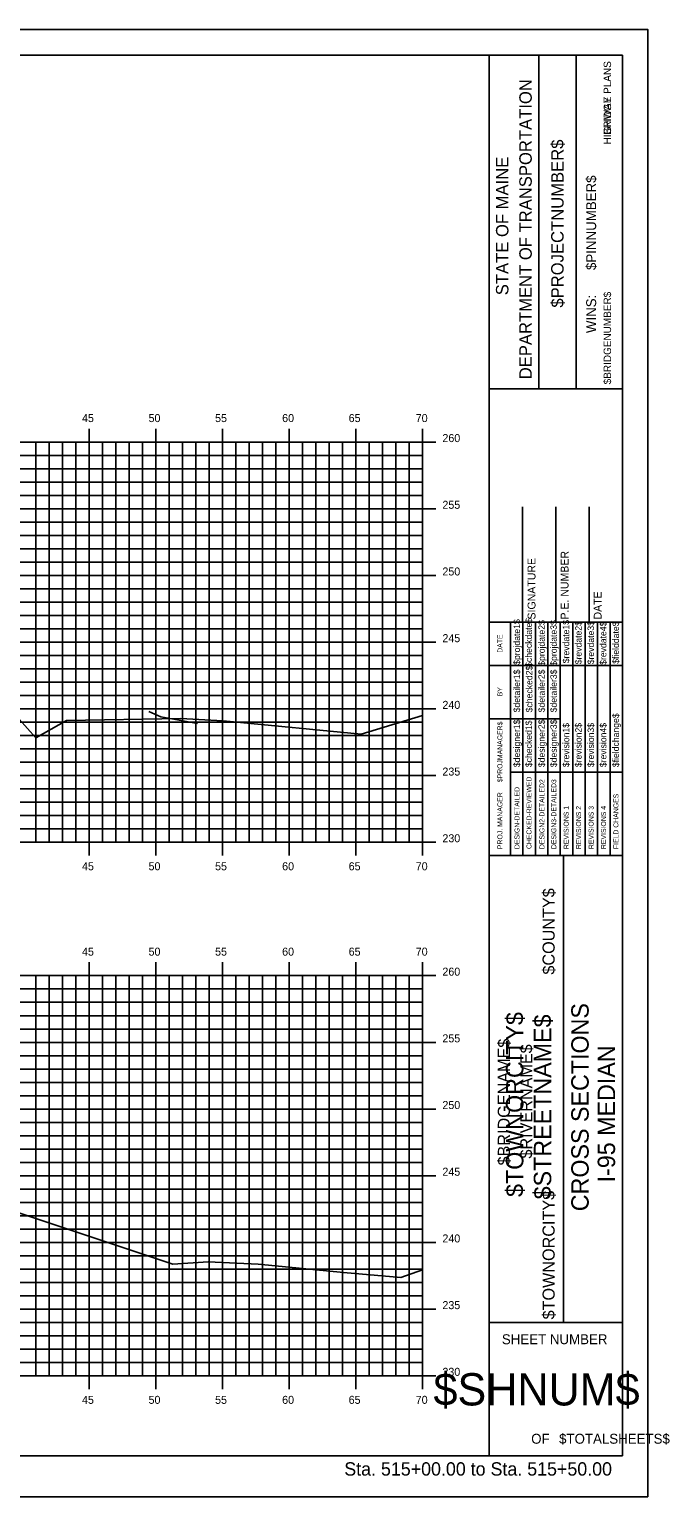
# Model space of a CAD drawing. Extents: x 1168600 to 1177589, y 610178 to 611246.
# Drawn here: x 1173549.8 to 1173597.9, y 610268.7 to 610378.7 of the extents above; entities that cross this region are included whole.
import ezdxf

# ---------------------------------------------------------------- set-up
doc = ezdxf.new("R2010")
doc.units = 0
for name, color, linetype in [('_Station Equation', 7, 'Continuous'), ('BORDER', 7, 'Continuous'), ('BRIDGE_TITLE', 7, 'Continuous'), ('D_Bridge_Centerline', 7, 'Continuous'), ('H_V ANNOTATION', 7, 'Continuous'), ('HIGHWAY_TITLE', 7, 'Continuous'), ('MAJOR', 7, 'Continuous'), ('MINOR', 7, 'Continuous'), ('PLOT BOUNDARY', 7, 'Continuous')]:
    doc.layers.add(name, color=color, linetype=linetype)

msp = doc.modelspace()

# ---------------------------------------------------------------- linework, layer by layer
at = {"layer": '_Station Equation'}
for points in [[(1173530.31, 610329.97), (1173537.7, 610329.69), (1173540.52, 610329.64), (1173540.73, 610329.64), (1173540.98, 610329.51), (1173546.28, 610326.9), (1173546.52, 610326.78), (1173548.39, 610327.7), (1173548.41, 610327.72), (1173548.44, 610327.72), (1173550.32, 610325.63), (1173552.62, 610326.93), (1173561.18, 610327.07), (1173564.35, 610326.91), (1173564.88, 610326.85), (1173574.71, 610325.9), (1173579.31, 610327.31)], [(1173530.2, 610290.86), (1173544.04, 610290.34), (1173545.38, 610290.29), (1173548.13, 610290.24), (1173548.43, 610290.23), (1173560.59, 610286.18), (1173563.24, 610286.35), (1173567, 610286.18), (1173573.4, 610285.54), (1173577.7, 610285.17), (1173579.31, 610285.74)]]:
    msp.add_lwpolyline(points, dxfattribs=at)
at = {"layer": 'BORDER'}
for p, q in [((1173594.31, 610376.8), (1173434.31, 610376.8)), ((1173584.31, 610271.8), (1173584.31, 610376.8)), ((1173594.31, 610271.8), (1173594.31, 610376.8)), ((1173588.04, 610351.8), (1173588.04, 610376.8)), ((1173590.83, 610351.8), (1173590.83, 610376.8)), ((1173584.31, 610351.8), (1173594.31, 610351.8)), ((1173586.81, 610334.3), (1173586.81, 610342.95)), ((1173589.31, 610334.3), (1173589.31, 610342.95)), ((1173591.81, 610334.3), (1173591.81, 610342.95)), ((1173584.31, 610334.3), (1173594.31, 610334.3)), ((1173584.31, 610316.8), (1173594.31, 610316.8)), ((1173589.9, 610281.8), (1173589.9, 610316.8)), ((1173584.31, 610281.8), (1173594.31, 610281.8)), ((1173434.31, 610271.8), (1173594.31, 610271.8))]:
    msp.add_line(p, q, dxfattribs=at)
for points in [[(1173585.92, 610331.05), (1173585.92, 610334.3)], [(1173586.85, 610316.81), (1173586.85, 610334.3)], [(1173587.79, 610334.3), (1173587.79, 610316.81)], [(1173588.72, 610316.81), (1173588.72, 610334.3)], [(1173589.65, 610316.81), (1173589.65, 610334.3)], [(1173590.58, 610316.81), (1173590.58, 610334.3)], [(1173591.51, 610316.81), (1173591.51, 610334.3)], [(1173592.44, 610316.81), (1173592.44, 610334.3)], [(1173593.38, 610316.81), (1173593.38, 610334.3)], [(1173585.92, 610316.81), (1173585.92, 610333.6)], [(1173584.31, 610331.05), (1173594.31, 610331.05)], [(1173584.31, 610327.05), (1173585.92, 610327.05)], [(1173585.92, 610327.05), (1173589.65, 610327.05)], [(1173585.92, 610323.05), (1173594.31, 610323.05)]]:
    msp.add_lwpolyline(points, dxfattribs=at)
at = {"layer": 'D_Bridge_Centerline'}
msp.add_lwpolyline([(1173558.8, 610327.6), (1173559.68, 610327.21), (1173562.44, 610326.71)], dxfattribs=at)
at = {"layer": 'MAJOR'}
for p, q in [((1173554.31, 610348.8), (1173554.31, 610347.8)), ((1173559.31, 610348.8), (1173559.31, 610347.8)), ((1173564.31, 610348.8), (1173564.31, 610347.8)), ((1173569.31, 610348.8), (1173569.31, 610347.8)), ((1173574.31, 610348.8), (1173574.31, 610347.8)), ((1173579.31, 610348.8), (1173579.31, 610347.8)), ((1173439.31, 610347.8), (1173579.31, 610347.8)), ((1173439.31, 610347.8), (1173579.31, 610347.8)), ((1173554.31, 610317.8), (1173554.31, 610347.8)), ((1173559.31, 610317.8), (1173559.31, 610347.8)), ((1173564.31, 610317.8), (1173564.31, 610347.8)), ((1173569.31, 610317.8), (1173569.31, 610347.8)), ((1173574.31, 610317.8), (1173574.31, 610347.8)), ((1173580.31, 610347.8), (1173578.3, 610347.8)), ((1173579.31, 610317.8), (1173579.31, 610347.8)), ((1173579.31, 610317.8), (1173579.31, 610347.8)), ((1173439.31, 610342.8), (1173579.31, 610342.8)), ((1173580.31, 610342.8), (1173578.3, 610342.8)), ((1173439.31, 610337.8), (1173579.31, 610337.8)), ((1173580.31, 610337.8), (1173578.3, 610337.8)), ((1173439.31, 610332.8), (1173579.31, 610332.8)), ((1173580.31, 610332.8), (1173578.3, 610332.8)), ((1173439.31, 610327.8), (1173579.31, 610327.8)), ((1173580.31, 610327.8), (1173578.3, 610327.8)), ((1173439.31, 610322.8), (1173579.31, 610322.8)), ((1173580.31, 610322.8), (1173578.3, 610322.8)), ((1173439.31, 610317.8), (1173579.31, 610317.8)), ((1173439.31, 610317.8), (1173579.31, 610317.8)), ((1173554.31, 610316.8), (1173554.31, 610317.8)), ((1173559.31, 610316.8), (1173559.31, 610317.8)), ((1173564.31, 610316.8), (1173564.31, 610317.8)), ((1173569.31, 610316.8), (1173569.31, 610317.8)), ((1173574.31, 610316.8), (1173574.31, 610317.8)), ((1173580.31, 610317.8), (1173578.3, 610317.8)), ((1173579.31, 610316.8), (1173579.31, 610317.8)), ((1173554.31, 610308.8), (1173554.31, 610307.8)), ((1173559.31, 610308.8), (1173559.31, 610307.8)), ((1173564.31, 610308.8), (1173564.31, 610307.8)), ((1173569.31, 610308.8), (1173569.31, 610307.8)), ((1173574.31, 610308.8), (1173574.31, 610307.8)), ((1173579.31, 610308.8), (1173579.31, 610307.8)), ((1173439.31, 610307.8), (1173579.31, 610307.8)), ((1173439.31, 610307.8), (1173579.31, 610307.8)), ((1173554.31, 610277.8), (1173554.31, 610307.8)), ((1173559.31, 610277.8), (1173559.31, 610307.8)), ((1173564.31, 610277.8), (1173564.31, 610307.8)), ((1173569.31, 610277.8), (1173569.31, 610307.8)), ((1173574.31, 610277.8), (1173574.31, 610307.8)), ((1173580.31, 610307.8), (1173578.3, 610307.8)), ((1173579.31, 610277.8), (1173579.31, 610307.8)), ((1173579.31, 610277.8), (1173579.31, 610307.8)), ((1173439.31, 610302.8), (1173579.31, 610302.8)), ((1173580.31, 610302.8), (1173578.3, 610302.8)), ((1173439.31, 610297.8), (1173579.31, 610297.8)), ((1173580.31, 610297.8), (1173578.3, 610297.8)), ((1173439.31, 610292.8), (1173579.31, 610292.8)), ((1173580.31, 610292.8), (1173578.3, 610292.8)), ((1173439.31, 610287.8), (1173579.31, 610287.8)), ((1173580.31, 610287.8), (1173578.3, 610287.8)), ((1173439.31, 610282.8), (1173579.31, 610282.8)), ((1173580.31, 610282.8), (1173578.3, 610282.8)), ((1173439.31, 610277.8), (1173579.31, 610277.8)), ((1173439.31, 610277.8), (1173579.31, 610277.8)), ((1173554.31, 610276.8), (1173554.31, 610277.8)), ((1173559.31, 610276.8), (1173559.31, 610277.8)), ((1173564.31, 610276.8), (1173564.31, 610277.8)), ((1173569.31, 610276.8), (1173569.31, 610277.8)), ((1173574.31, 610276.8), (1173574.31, 610277.8)), ((1173580.31, 610277.8), (1173578.3, 610277.8)), ((1173579.31, 610276.8), (1173579.31, 610277.8))]:
    msp.add_line(p, q, dxfattribs=at)
at = {"layer": 'MINOR'}
for p, q in [((1173550.31, 610317.8), (1173550.31, 610347.8)), ((1173551.31, 610317.8), (1173551.31, 610347.8)), ((1173552.31, 610317.8), (1173552.31, 610347.8)), ((1173553.31, 610317.8), (1173553.31, 610347.8)), ((1173555.31, 610317.8), (1173555.31, 610347.8)), ((1173556.31, 610317.8), (1173556.31, 610347.8)), ((1173557.31, 610317.8), (1173557.31, 610347.8)), ((1173558.31, 610317.8), (1173558.31, 610347.8)), ((1173560.31, 610317.8), (1173560.31, 610347.8)), ((1173561.31, 610317.8), (1173561.31, 610347.8)), ((1173562.31, 610317.8), (1173562.31, 610347.8)), ((1173563.31, 610317.8), (1173563.31, 610347.8)), ((1173565.31, 610317.8), (1173565.31, 610347.8)), ((1173566.31, 610317.8), (1173566.31, 610347.8)), ((1173567.31, 610317.8), (1173567.31, 610347.8)), ((1173568.31, 610317.8), (1173568.31, 610347.8)), ((1173570.31, 610317.8), (1173570.31, 610347.8)), ((1173571.31, 610317.8), (1173571.31, 610347.8)), ((1173572.31, 610317.8), (1173572.31, 610347.8)), ((1173573.31, 610317.8), (1173573.31, 610347.8)), ((1173575.31, 610317.8), (1173575.31, 610347.8)), ((1173576.31, 610317.8), (1173576.31, 610347.8)), ((1173577.31, 610317.8), (1173577.31, 610347.8)), ((1173578.31, 610317.8), (1173578.31, 610347.8)), ((1173439.31, 610346.8), (1173579.31, 610346.8)), ((1173579.31, 610346.8), (1173578.3, 610346.8)), ((1173439.31, 610345.8), (1173579.31, 610345.8)), ((1173579.31, 610345.8), (1173578.3, 610345.8)), ((1173439.31, 610344.8), (1173579.31, 610344.8)), ((1173439.31, 610343.8), (1173579.31, 610343.8)), ((1173579.31, 610344.8), (1173578.3, 610344.8)), ((1173579.31, 610343.8), (1173578.3, 610343.8)), ((1173439.31, 610341.8), (1173579.31, 610341.8)), ((1173579.31, 610341.8), (1173578.3, 610341.8)), ((1173439.31, 610340.8), (1173579.31, 610340.8)), ((1173579.31, 610340.8), (1173578.3, 610340.8)), ((1173439.31, 610339.8), (1173579.31, 610339.8)), ((1173579.31, 610339.8), (1173578.3, 610339.8)), ((1173439.31, 610338.8), (1173579.31, 610338.8)), ((1173579.31, 610338.8), (1173578.3, 610338.8)), ((1173439.31, 610336.8), (1173579.31, 610336.8)), ((1173579.31, 610336.8), (1173578.3, 610336.8)), ((1173439.31, 610335.8), (1173579.31, 610335.8)), ((1173579.31, 610335.8), (1173578.3, 610335.8)), ((1173439.31, 610334.8), (1173579.31, 610334.8)), ((1173579.31, 610334.8), (1173578.3, 610334.8)), ((1173439.31, 610333.8), (1173579.31, 610333.8)), ((1173579.31, 610333.8), (1173578.3, 610333.8)), ((1173439.31, 610331.8), (1173579.31, 610331.8)), ((1173579.31, 610331.8), (1173578.3, 610331.8)), ((1173439.31, 610330.8), (1173579.31, 610330.8)), ((1173579.31, 610330.8), (1173578.3, 610330.8)), ((1173439.31, 610329.8), (1173579.31, 610329.8)), ((1173579.31, 610329.8), (1173578.3, 610329.8)), ((1173439.31, 610328.8), (1173579.31, 610328.8)), ((1173579.31, 610328.8), (1173578.3, 610328.8)), ((1173439.31, 610326.8), (1173579.31, 610326.8)), ((1173579.31, 610326.8), (1173578.3, 610326.8)), ((1173439.31, 610325.8), (1173579.31, 610325.8)), ((1173579.31, 610325.8), (1173578.3, 610325.8)), ((1173439.31, 610324.8), (1173579.31, 610324.8)), ((1173579.31, 610324.8), (1173578.3, 610324.8)), ((1173439.31, 610323.8), (1173579.31, 610323.8)), ((1173579.31, 610323.8), (1173578.3, 610323.8)), ((1173439.31, 610321.8), (1173579.31, 610321.8)), ((1173579.31, 610321.8), (1173578.3, 610321.8)), ((1173439.31, 610320.8), (1173579.31, 610320.8)), ((1173579.31, 610320.8), (1173578.3, 610320.8)), ((1173439.31, 610319.8), (1173579.31, 610319.8)), ((1173579.31, 610319.8), (1173578.3, 610319.8)), ((1173439.31, 610318.8), (1173579.31, 610318.8)), ((1173579.31, 610318.8), (1173578.3, 610318.8)), ((1173550.31, 610277.8), (1173550.31, 610307.8)), ((1173551.31, 610277.8), (1173551.31, 610307.8)), ((1173552.31, 610277.8), (1173552.31, 610307.8)), ((1173553.31, 610277.8), (1173553.31, 610307.8)), ((1173555.31, 610277.8), (1173555.31, 610307.8)), ((1173556.31, 610277.8), (1173556.31, 610307.8)), ((1173557.31, 610277.8), (1173557.31, 610307.8)), ((1173558.31, 610277.8), (1173558.31, 610307.8)), ((1173560.31, 610277.8), (1173560.31, 610307.8)), ((1173561.31, 610277.8), (1173561.31, 610307.8)), ((1173562.31, 610277.8), (1173562.31, 610307.8)), ((1173563.31, 610277.8), (1173563.31, 610307.8)), ((1173565.31, 610277.8), (1173565.31, 610307.8)), ((1173566.31, 610277.8), (1173566.31, 610307.8)), ((1173567.31, 610277.8), (1173567.31, 610307.8)), ((1173568.31, 610277.8), (1173568.31, 610307.8)), ((1173570.31, 610277.8), (1173570.31, 610307.8)), ((1173571.31, 610277.8), (1173571.31, 610307.8)), ((1173572.31, 610277.8), (1173572.31, 610307.8)), ((1173573.31, 610277.8), (1173573.31, 610307.8)), ((1173575.31, 610277.8), (1173575.31, 610307.8)), ((1173576.31, 610277.8), (1173576.31, 610307.8)), ((1173577.31, 610277.8), (1173577.31, 610307.8)), ((1173578.31, 610277.8), (1173578.31, 610307.8)), ((1173439.31, 610306.8), (1173579.31, 610306.8)), ((1173579.31, 610306.8), (1173578.3, 610306.8)), ((1173439.31, 610305.8), (1173579.31, 610305.8)), ((1173579.31, 610305.8), (1173578.3, 610305.8)), ((1173439.31, 610304.8), (1173579.31, 610304.8)), ((1173579.31, 610304.8), (1173578.3, 610304.8)), ((1173439.31, 610303.8), (1173579.31, 610303.8)), ((1173579.31, 610303.8), (1173578.3, 610303.8)), ((1173439.31, 610301.8), (1173579.31, 610301.8)), ((1173579.31, 610301.8), (1173578.3, 610301.8)), ((1173439.31, 610300.8), (1173579.31, 610300.8)), ((1173439.31, 610299.8), (1173579.31, 610299.8)), ((1173579.31, 610300.8), (1173578.3, 610300.8)), ((1173579.31, 610299.8), (1173578.3, 610299.8)), ((1173439.31, 610298.8), (1173579.31, 610298.8)), ((1173579.31, 610298.8), (1173578.3, 610298.8)), ((1173439.31, 610296.8), (1173579.31, 610296.8)), ((1173579.31, 610296.8), (1173578.3, 610296.8)), ((1173439.31, 610295.8), (1173579.31, 610295.8)), ((1173579.31, 610295.8), (1173578.3, 610295.8)), ((1173439.31, 610294.8), (1173579.31, 610294.8)), ((1173579.31, 610294.8), (1173578.3, 610294.8)), ((1173439.31, 610293.8), (1173579.31, 610293.8)), ((1173579.31, 610293.8), (1173578.3, 610293.8)), ((1173439.31, 610291.8), (1173579.31, 610291.8)), ((1173579.31, 610291.8), (1173578.3, 610291.8)), ((1173439.31, 610290.8), (1173579.31, 610290.8)), ((1173579.31, 610290.8), (1173578.3, 610290.8)), ((1173439.31, 610289.8), (1173579.31, 610289.8)), ((1173439.31, 610288.8), (1173579.31, 610288.8)), ((1173579.31, 610289.8), (1173578.3, 610289.8)), ((1173579.31, 610288.8), (1173578.3, 610288.8)), ((1173439.31, 610286.8), (1173579.31, 610286.8)), ((1173579.31, 610286.8), (1173578.3, 610286.8)), ((1173439.31, 610285.8), (1173579.31, 610285.8)), ((1173579.31, 610285.8), (1173578.3, 610285.8)), ((1173439.31, 610284.8), (1173579.31, 610284.8)), ((1173579.31, 610284.8), (1173578.3, 610284.8)), ((1173439.31, 610283.8), (1173579.31, 610283.8)), ((1173579.31, 610283.8), (1173578.3, 610283.8)), ((1173439.31, 610281.8), (1173579.31, 610281.8)), ((1173579.31, 610281.8), (1173578.3, 610281.8)), ((1173439.31, 610280.8), (1173579.31, 610280.8)), ((1173579.31, 610280.8), (1173578.3, 610280.8)), ((1173439.31, 610279.8), (1173579.31, 610279.8)), ((1173579.31, 610279.8), (1173578.3, 610279.8)), ((1173439.31, 610278.8), (1173579.31, 610278.8)), ((1173579.31, 610278.8), (1173578.3, 610278.8))]:
    msp.add_line(p, q, dxfattribs=at)
at = {"layer": 'PLOT BOUNDARY'}
msp.add_lwpolyline([(1173426.21, 610268.74), (1173596.21, 610268.74), (1173596.21, 610378.74), (1173426.21, 610378.74)], close=True, dxfattribs=at)

# ---------------------------------------------------------------- texts
at = {"layer": 'BORDER'}
for s, height, rotation, p in [('DEPARTMENT OF TRANSPORTATION', 0.9318, 90, (1173587.51, 610352.51)), ('$PROJECTNUMBER$', 0.9318, 90, (1173589.9, 610357.88)), ('STATE OF MAINE', 0.9318, 90, (1173585.76, 610358.81)), ('$PINNUMBER$', 0.7453, 90, (1173592.34, 610360.7)), ('WINS:', 0.745, 90, (1173592.34, 610355.97)), ('P.E. NUMBER', 0.5906, 90, (1173590.27, 610334.5)), ('SIGNATURE', 0.591, 90, (1173587.79, 610334.5)), ('DATE', 0.591, 90, (1173592.75, 610334.5)), ('$projdate1$', 0.4845, 90, (1173586.63, 610331.1)), ('$checkdate$', 0.4845, 90, (1173587.52, 610330.95)), ('$projdate2$', 0.4845, 90, (1173588.49, 610331.03)), ('$projdate3$', 0.4845, 90, (1173589.39, 610331.03)), ('$revdate1$', 0.485, 90, (1173590.32, 610331.22)), ('$revdate2$', 0.485, 90, (1173591.25, 610331.14)), ('$revdate3$', 0.485, 90, (1173592.18, 610331.14)), ('$revdate4$', 0.485, 90, (1173593.11, 610331.1)), ('$fielddate$', 0.4845, 90, (1173594.05, 610331.18)), ('DATE', 0.371, 90, (1173585.31, 610332.01)), ('$detailer1$', 0.4845, 90, (1173586.63, 610327.54)), ('$checked2$', 0.485, 90, (1173587.56, 610327.54)), ('$detailer2$', 0.4845, 90, (1173588.49, 610327.54)), ('$detailer3$', 0.4845, 90, (1173589.39, 610327.54)), ('BY', 0.371, 90, (1173585.31, 610328.74)), ('$fieldchange$', 0.4845, 90, (1173594.05, 610323.43)), ('$PROJMANAGER$', 0.3727, 90, (1173585.31, 610322.3)), ('$designer1$', 0.4845, 90, (1173586.63, 610323.43)), ('$checked1$', 0.485, 90, (1173587.52, 610323.43)), ('$designer2$', 0.4845, 90, (1173588.49, 610323.43)), ('$designer3$', 0.4845, 90, (1173589.39, 610323.43)), ('$revision1$', 0.4845, 90, (1173590.32, 610323.43)), ('$revision2$', 0.4845, 90, (1173591.25, 610323.43)), ('$revision3$', 0.4845, 90, (1173592.18, 610323.43)), ('$revision4$', 0.4845, 90, (1173593.11, 610323.43)), ('CHECKED-REVIEWED', 0.3727, 90, (1173587.49, 610317.29)), ('DESIGN2-DETAILED2', 0.3727, 90, (1173588.46, 610317.29)), ('DESIGN3-DETAILED3', 0.3727, 90, (1173589.35, 610317.29)), ('PROJ. MANAGER', 0.3727, 90, (1173585.31, 610317.29)), ('DESIGN-DETAILED', 0.3727, 90, (1173586.59, 610317.29)), ('FIELD CHANGES', 0.3727, 90, (1173594.01, 610317.29)), ('REVISIONS 1', 0.3727, 90, (1173590.28, 610317.29)), ('REVISIONS 2', 0.3727, 90, (1173591.21, 610317.29)), ('REVISIONS 3', 0.3727, 90, (1173592.15, 610317.29)), ('REVISIONS 4', 0.3727, 90, (1173593.08, 610317.29)), ('CROSS SECTIONS', 1.3043, 90, (1173591.78, 610290.14)), ('I-95 MEDIAN', 1.3043, 90, (1173593.76, 610292.3)), ('SHEET NUMBER', 0.7453, 360, (1173585.27, 610280.17)), ('$SHNUM$', 2.419, 360, (1173580.14, 610275.58)), ('OF', 0.745, 360, (1173587.47, 610272.71)), ('$TOTALSHEETS$', 0.7453, 360, (1173589.56, 610272.71))]:
    msp.add_text(s, height=height, rotation=rotation, dxfattribs=at).set_placement(p)
at = {"layer": 'BRIDGE_TITLE'}
for s, height, p in [('BRIDGE PLANS', 0.559, (1173593.46, 610370.83)), ('$BRIDGENUMBER$', 0.559, (1173593.46, 610352.13)), ('$COUNTY$', 0.907, (1173589.23, 610307.88)), ('$BRIDGENAME$', 0.9072, (1173585.87, 610293.57)), ('$RIVERNAME$', 0.9072, (1173587.55, 610294.09)), ('$TOWNORCITY$', 0.9072, (1173589.23, 610282.03))]:
    msp.add_text(s, height=height, rotation=90, dxfattribs=at).set_placement(p)
at = {"layer": 'H_V ANNOTATION'}
for s, height, p in [('45', 0.6, (1173553.78, 610349.3)), ('50', 0.6, (1173558.77, 610349.3)), ('55', 0.6, (1173563.76, 610349.3)), ('60', 0.6, (1173568.79, 610349.3)), ('65', 0.6, (1173573.78, 610349.3)), ('70', 0.6, (1173578.81, 610349.3)), ('260', 0.6, (1173580.81, 610347.8)), ('255', 0.6, (1173580.81, 610342.8)), ('250', 0.6, (1173580.81, 610337.8)), ('245', 0.6, (1173580.81, 610332.8)), ('240', 0.6, (1173580.81, 610327.8)), ('235', 0.6, (1173580.81, 610322.8)), ('230', 0.6, (1173580.81, 610317.8)), ('45', 0.6, (1173553.78, 610315.7)), ('50', 0.6, (1173558.77, 610315.7)), ('55', 0.6, (1173563.76, 610315.7)), ('60', 0.6, (1173568.79, 610315.7)), ('65', 0.6, (1173573.78, 610315.7)), ('70', 0.6, (1173578.81, 610315.7)), ('45', 0.6, (1173553.78, 610309.3)), ('50', 0.6, (1173558.77, 610309.3)), ('55', 0.6, (1173563.76, 610309.3)), ('60', 0.6, (1173568.79, 610309.3)), ('65', 0.6, (1173573.78, 610309.3)), ('70', 0.6, (1173578.81, 610309.3)), ('260', 0.6, (1173580.81, 610307.8)), ('255', 0.6, (1173580.81, 610302.8)), ('250', 0.6, (1173580.81, 610297.8)), ('245', 0.6, (1173580.81, 610292.8)), ('240', 0.6, (1173580.81, 610287.8)), ('235', 0.6, (1173580.81, 610282.8)), ('230', 0.6, (1173580.81, 610277.8)), ('45', 0.6, (1173553.78, 610275.7)), ('50', 0.6, (1173558.77, 610275.7)), ('55', 0.6, (1173563.76, 610275.7)), ('60', 0.6, (1173568.79, 610275.7)), ('65', 0.6, (1173573.78, 610275.7)), ('70', 0.6, (1173578.81, 610275.7)), ('Sta. 515+00.00 to Sta. 515+50.00', 1.0002, (1173573.45, 610270.32))]:
    msp.add_text(s, height=height, dxfattribs=at).set_placement(p)
at = {"layer": 'HIGHWAY_TITLE'}
for s, height, p in [('HIGHWAY PLANS', 0.559, (1173593.46, 610370.12)), ('$TOWNORCITY$', 1.3043, (1173586.88, 610291.21)), ('$STREETNAME$', 1.3043, (1173588.97, 610291.03))]:
    msp.add_text(s, height=height, rotation=90, dxfattribs=at).set_placement(p)

doc.saveas('drawing.dxf')
